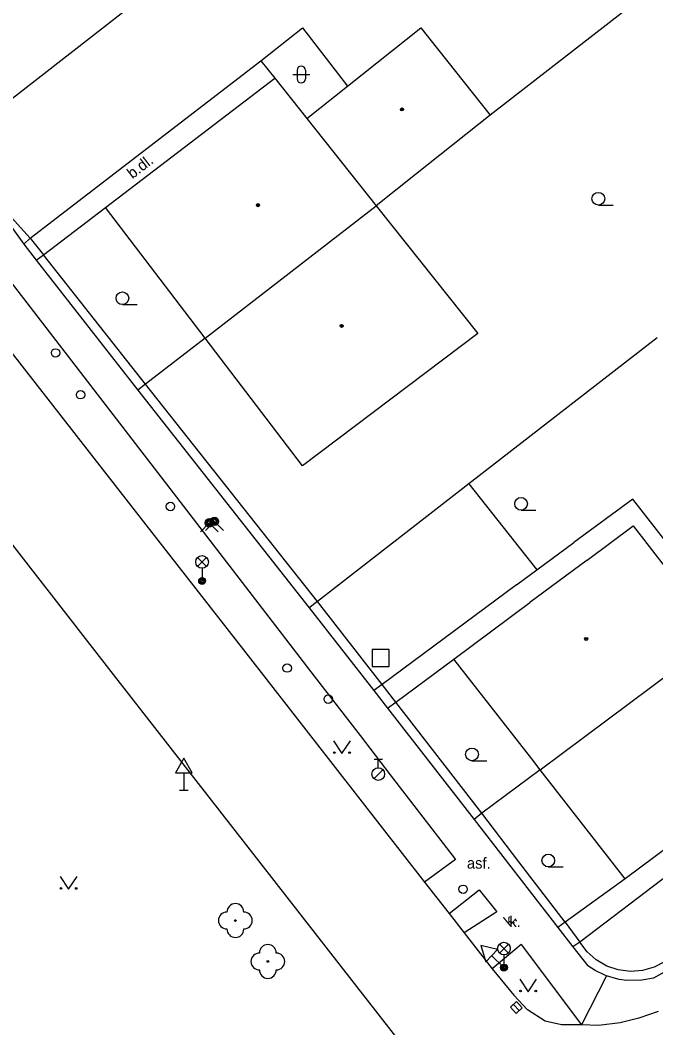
# Model space of a CAD drawing. Extents: x -600391 to -599491, y -1160176 to -1159402.
# Drawn here: x -600342.5 to -600304.9, y -1159972.6 to -1159913 of the extents above; entities that cross this region are included whole.
import ezdxf

# ---------------------------------------------------------------- set-up
doc = ezdxf.new("R2010")
doc.units = 0
for name, color, linetype in [('Level 10', 7, 'Continuous'), ('Level 11', 7, 'Continuous'), ('Level 22', 7, 'Continuous'), ('Level 26', 7, 'Continuous'), ('Level 27', 7, 'Continuous'), ('Level 28', 7, 'Continuous'), ('Level 31', 7, 'Continuous'), ('Level 33', 7, 'Continuous'), ('Level 34', 7, 'Continuous'), ('Level 36', 7, 'Continuous'), ('Level 39', 7, 'Continuous'), ('Level 40', 7, 'Continuous'), ('Level 5', 7, 'Continuous'), ('Level 51', 7, 'Continuous'), ('Level 7', 7, 'Continuous'), ('Level 8', 7, 'Continuous')]:
    doc.layers.add(name, color=color, linetype=linetype)

msp = doc.modelspace()

# ---------------------------------------------------------------- linework, layer by layer
at = {"layer": 'Level 10'}
for points in [[(-600376.78, -1159900.76), (-600364.31, -1159916.69), (-600355.07, -1159928.49), (-600336.89, -1159951.86), (-600318.93, -1159974.9), (-600315.13, -1159979.92)], [(-600347.19, -1159927.35), (-600339.22, -1159937.56), (-600335.23, -1159942.67), (-600329.18, -1159950.42), (-600318.61, -1159963.97)], [(-600318.61, -1159963.97), (-600317.16, -1159965.83)], [(-600317.16, -1159965.83), (-600316.27, -1159966.97)], [(-600316.27, -1159966.97), (-600314.61, -1159969.09)], [(-600314.61, -1159969.09), (-600313.34, -1159970.66)], [(-600309.33, -1159972.41), (-600310.51, -1159972.41), (-600311.49, -1159972.19), (-600312.52, -1159971.52), (-600313.34, -1159970.66)], [(-600304.81, -1159971.61), (-600305.95, -1159972.01), (-600307.04, -1159972.28), (-600308.34, -1159972.44), (-600309.33, -1159972.41)]]:
    msp.add_lwpolyline(points, dxfattribs=at)
at = {"layer": 'Level 11'}
for points in [[(-600328.29, -1159915.4), (-600325.84, -1159913.45)], [(-600325.84, -1159913.45), (-600323.17, -1159916.9)], [(-600341.94, -1159925.89), (-600328.29, -1159915.4)], [(-600328.29, -1159915.4), (-600327.47, -1159916.43)], [(-600341.15, -1159926.88), (-600337.48, -1159924.08)], [(-600345.32, -1159925.6), (-600337.25, -1159936.07), (-600333.29, -1159941.21), (-600327.23, -1159949.07), (-600325.14, -1159951.79), (-600322.43, -1159955.3), (-600320.64, -1159957.63), (-600316.78, -1159962.64), (-600318.61, -1159963.97)], [(-600341.94, -1159925.89), (-600341.15, -1159926.88)], [(-600315.99, -1159940.41), (-600311.97, -1159945.5)], [(-600300.43, -1159948.86), (-600306.3, -1159941.32), (-600309.79, -1159943.89)], [(-600313.18, -1159946.39), (-600311.97, -1159945.5), (-600309.79, -1159943.89)], [(-600313.18, -1159946.39), (-600321.13, -1159952.29)], [(-600320.32, -1159953.33), (-600316.88, -1159950.78)], [(-600320.32, -1159953.33), (-600321.13, -1159952.29)], [(-600301.63, -1159961.58), (-600309.44, -1159967.52)], [(-600306.75, -1159963.77), (-600310.31, -1159966.34)], [(-600317.16, -1159965.83), (-600315.38, -1159964.42), (-600314.35, -1159965.72), (-600316.27, -1159966.97)], [(-600310.31, -1159966.34), (-600309.44, -1159967.52)], [(-600312.91, -1159967.66), (-600314.61, -1159969.09)], [(-600312.91, -1159967.66), (-600309.33, -1159972.41)], [(-600307.85, -1159969.5), (-600309.33, -1159972.41)]]:
    msp.add_lwpolyline(points, dxfattribs=at)
at = {"layer": 'Level 22'}
for centre in [(-600329.8, -1159966.24), (-600327.88, -1159968.66)]:
    msp.add_circle(centre, 0.05, dxfattribs=at)
for centre, start, end in [((-600329.8, -1159965.74), 0, 180), ((-600330.3, -1159966.24), 90, 270), ((-600329.3, -1159966.24), 270, 90), ((-600329.8, -1159966.74), 180, 0), ((-600327.88, -1159968.16), 0, 180), ((-600328.38, -1159968.66), 90, 270), ((-600327.38, -1159968.66), 270, 90), ((-600327.88, -1159969.16), 180, 0)]:
    msp.add_arc(centre, 0.5, start, end, dxfattribs=at)
at = {"layer": 'Level 26'}
msp.add_lwpolyline([(-600321.71, -1159951.22), (-600320.71, -1159951.22), (-600320.71, -1159950.22), (-600321.71, -1159950.22)], close=True, dxfattribs=at)
at = {"layer": 'Level 27'}
msp.add_line((-600313.359, -1159971.196), (-600313.021, -1159971.564), dxfattribs=at)
msp.add_lwpolyline([(-600313.543, -1159971.365), (-600313.205, -1159971.733), (-600312.837, -1159971.395), (-600313.175, -1159971.027)], close=True, dxfattribs=at)
at = {"layer": 'Level 28'}
for p, q in [((-600321.6, -1159956.705), (-600321.1, -1159956.705)), ((-600321.35, -1159957.205), (-600321.35, -1159956.705)), ((-600321.608, -1159957.852), (-600321.078, -1159957.322))]:
    msp.add_line(p, q, dxfattribs=at)
for centre, radius in [((-600340.43, -1159932.68), 0.25), ((-600338.95, -1159935.15), 0.25), ((-600333.64, -1159941.76), 0.25), ((-600326.74, -1159951.31), 0.25), ((-600324.31, -1159953.15), 0.25), ((-600321.35, -1159957.58), 0.375), ((-600316.34, -1159964.39), 0.25)]:
    msp.add_circle(centre, radius, dxfattribs=at)
at = {"layer": 'Level 31'}
for points in [[(-600331.87, -1159943.25), (-600331.34, -1159942.72), (-600330.81, -1159943.25)], [(-600331.57, -1159943.17), (-600331.04, -1159942.64), (-600330.51, -1159943.17)]]:
    msp.add_lwpolyline(points, dxfattribs=at)
for centre, radius in [((-600331.34, -1159942.72), 0.25), ((-600331.34, -1159942.72), 0.18), ((-600331.34, -1159942.72), 0.11), ((-600331.04, -1159942.64), 0.25), ((-600331.04, -1159942.64), 0.18), ((-600331.04, -1159942.64), 0.11)]:
    msp.add_circle(centre, radius, dxfattribs=at)
at = {"layer": 'Level 33'}
for p, q in [((-600332.035, -1159945.3), (-600331.505, -1159944.77)), ((-600332.035, -1159944.77), (-600331.505, -1159945.3)), ((-600331.77, -1159945.41), (-600331.77, -1159946.16)), ((-600314.185, -1159968.16), (-600313.655, -1159967.63)), ((-600314.185, -1159967.63), (-600313.655, -1159968.16)), ((-600313.92, -1159968.27), (-600313.92, -1159969.02))]:
    msp.add_line(p, q, dxfattribs=at)
for centre, radius in [((-600331.77, -1159945.035), 0.375), ((-600331.77, -1159946.16), 0.2), ((-600331.77, -1159946.16), 0.145), ((-600331.77, -1159946.16), 0.0876), ((-600313.92, -1159967.895), 0.375), ((-600313.92, -1159969.02), 0.2), ((-600313.92, -1159969.02), 0.145), ((-600313.92, -1159969.02), 0.0876)]:
    msp.add_circle(centre, radius, dxfattribs=at)
at = {"layer": 'Level 34'}
for p, q in [((-600332.85, -1159957.512), (-600332.85, -1159958.53)), ((-600333.1, -1159958.53), (-600332.6, -1159958.53)), ((-600314.654, -1159968.315), (-600313.92, -1159969.02)), ((-600314.093, -1159969.2), (-600313.747, -1159968.84))]:
    msp.add_line(p, q, dxfattribs=at)
for points in [[(-600333.35, -1159957.512), (-600332.35, -1159957.512), (-600332.85, -1159956.646)], [(-600315.001, -1159968.676), (-600314.308, -1159967.954), (-600315.279, -1159967.715)]]:
    msp.add_lwpolyline(points, close=True, dxfattribs=at)
at = {"layer": 'Level 36'}
for p, q in [((-600326.156, -1159915.966), (-600326.156, -1159916.466)), ((-600325.656, -1159915.966), (-600325.656, -1159916.466)), ((-600326.406, -1159916.216), (-600325.406, -1159916.216)), ((-600308.34, -1159923.935), (-600307.465, -1159923.935)), ((-600336.48, -1159929.815), (-600335.605, -1159929.815)), ((-600312.91, -1159941.975), (-600312.035, -1159941.975)), ((-600315.81, -1159956.795), (-600314.935, -1159956.795)), ((-600311.3, -1159963.065), (-600310.425, -1159963.065))]:
    msp.add_line(p, q, dxfattribs=at)
for points in [[(-600324, -1159955.61), (-600323.5, -1159956.36), (-600323, -1159955.61)], [(-600340.16, -1159963.64), (-600339.66, -1159964.39), (-600339.16, -1159963.64)], [(-600312.99, -1159969.71), (-600312.49, -1159970.46), (-600311.99, -1159969.71)]]:
    msp.add_lwpolyline(points, dxfattribs=at)
for centre, radius in [((-600308.34, -1159923.56), 0.375), ((-600336.48, -1159929.44), 0.375), ((-600312.91, -1159941.6), 0.375), ((-600315.81, -1159956.42), 0.375), ((-600323.95, -1159956.31), 0.05), ((-600323.051, -1159956.31), 0.05), ((-600311.3, -1159962.69), 0.375), ((-600340.11, -1159964.34), 0.05), ((-600339.211, -1159964.34), 0.05), ((-600312.94, -1159970.41), 0.05), ((-600312.041, -1159970.41), 0.05)]:
    msp.add_circle(centre, radius, dxfattribs=at)
for centre, start, end in [((-600325.906, -1159915.966), 0, 180), ((-600325.906, -1159916.466), 180, 0)]:
    msp.add_arc(centre, 0.25, start, end, dxfattribs=at)
at = {"layer": 'Level 39'}
for centre, radius in [((-600319.95, -1159918.28), 0.09), ((-600319.95, -1159918.28), 0.0398), ((-600328.46, -1159923.94), 0.09), ((-600328.46, -1159923.94), 0.0398), ((-600323.52, -1159931.08), 0.09), ((-600323.52, -1159931.08), 0.0398), ((-600309.06, -1159949.59), 0.09), ((-600309.06, -1159949.59), 0.0398)]:
    msp.add_circle(centre, radius, dxfattribs=at)
at = {"layer": 'Level 5'}
for points in [[(-600323.17, -1159916.9), (-600318.84, -1159913.46)], [(-600318.84, -1159913.46), (-600314.74, -1159918.62)], [(-600337.48, -1159924.08), (-600327.47, -1159916.43)], [(-600327.47, -1159916.43), (-600325.57, -1159918.81)], [(-600325.57, -1159918.81), (-600323.17, -1159916.9)], [(-600325.57, -1159918.81), (-600321.47, -1159923.97)], [(-600314.74, -1159918.62), (-600319.15, -1159922.12)], [(-600319.15, -1159922.12), (-600321.47, -1159923.97)], [(-600331.59, -1159931.8), (-600337.48, -1159924.08)], [(-600331.59, -1159931.8), (-600321.47, -1159923.97)], [(-600321.47, -1159923.97), (-600315.46, -1159931.53)], [(-600315.46, -1159931.53), (-600325.83, -1159939.35)], [(-600325.83, -1159939.35), (-600331.59, -1159931.8)], [(-600309.01, -1159944.93), (-600306.29, -1159942.91)], [(-600306.29, -1159942.91), (-600301.22, -1159949.45)], [(-600309.01, -1159944.93), (-600312.4, -1159947.44)], [(-600316.88, -1159950.78), (-600312.4, -1159947.44)], [(-600311.77, -1159957.33), (-600301.22, -1159949.45)], [(-600312.28, -1159956.68), (-600316.88, -1159950.78)], [(-600311.77, -1159957.33), (-600312.28, -1159956.68)], [(-600306.75, -1159963.77), (-600311.77, -1159957.33)], [(-600302.36, -1159960.5), (-600306.75, -1159963.77)]]:
    msp.add_lwpolyline(points, dxfattribs=at)
at = {"layer": 'Level 51'}
msp.add_lwpolyline([(-600293.45, -1159902.08), (-600314.74, -1159918.62)], dxfattribs=at)
at = {"layer": 'Level 7'}
for points in [[(-600321.66, -1159901), (-600346.39, -1159920.28)], [(-600343.78, -1159924.21), (-600342.31, -1159926.25)], [(-600343.58, -1159924.06), (-600341.94, -1159925.89)], [(-600342.31, -1159926.25), (-600341.94, -1159925.89)], [(-600341.57, -1159927.2), (-600341.15, -1159926.88)], [(-600335.11, -1159934.52), (-600341.15, -1159926.88)], [(-600341.57, -1159927.2), (-600335.57, -1159934.88)], [(-600331.59, -1159931.8), (-600335.11, -1159934.52)], [(-600304.87, -1159931.78), (-600315.99, -1159940.41), (-600324.95, -1159947.37)], [(-600335.11, -1159934.52), (-600335.57, -1159934.88)], [(-600324.95, -1159947.37), (-600335.11, -1159934.52)], [(-600335.57, -1159934.88), (-600325.43, -1159947.74)], [(-600324.95, -1159947.37), (-600325.43, -1159947.74)], [(-600325.43, -1159947.74), (-600321.61, -1159952.64)], [(-600321.13, -1159952.29), (-600324.95, -1159947.37)], [(-600321.13, -1159952.29), (-600321.61, -1159952.64)], [(-600320.8, -1159953.69), (-600320.32, -1159953.33)], [(-600320.8, -1159953.69), (-600315.69, -1159960.26)], [(-600315.22, -1159959.89), (-600320.32, -1159953.33)], [(-600311.77, -1159957.33), (-600315.22, -1159959.89)], [(-600315.22, -1159959.89), (-600315.69, -1159960.26)], [(-600315.69, -1159960.26), (-600310.74, -1159966.65)], [(-600310.31, -1159966.34), (-600313.04, -1159962.76), (-600315.22, -1159959.89)], [(-600288.91, -1159960.57), (-600305.08, -1159969.64)], [(-600310.31, -1159966.34), (-600310.74, -1159966.65)], [(-600309.44, -1159967.52), (-600309.85, -1159967.8)], [(-600309.85, -1159967.8), (-600308.97, -1159968.91)], [(-600304.39, -1159968.66), (-600305.03, -1159968.99), (-600305.72, -1159969.19), (-600306.44, -1159969.25), (-600307.16, -1159969.16), (-600307.84, -1159968.93), (-600308.47, -1159968.57), (-600309.01, -1159968.1), (-600309.44, -1159967.52)], [(-600307.85, -1159969.5), (-600307.96, -1159969.47), (-600308.52, -1159969.19), (-600308.97, -1159968.91)], [(-600305.08, -1159969.64), (-600305.77, -1159969.77), (-600306.65, -1159969.78), (-600307.11, -1159969.72), (-600307.32, -1159969.67), (-600307.85, -1159969.5)]]:
    msp.add_lwpolyline(points, dxfattribs=at)
at = {"layer": 'Level 8'}
for points in [[(-600342.31, -1159926.25), (-600341.57, -1159927.2)], [(-600321.61, -1159952.64), (-600320.8, -1159953.69)], [(-600310.74, -1159966.65), (-600309.85, -1159967.8)]]:
    msp.add_lwpolyline(points, dxfattribs=at)

# ---------------------------------------------------------------- texts
at = {"layer": 'Level 40'}
for s, rotation, p in [('b.dl.', 37.54221, (-600335.89, -1159922.41)), ('k.', 39.54, (-600313.6, -1159966.63))]:
    msp.add_text(s, height=0.65, rotation=rotation, dxfattribs=at).set_placement(p)
for s, p in [('asf.', (-600316.11, -1159963.17)), ('asf.', (-600316.11, -1159963.17)), ('k.', (-600313.6, -1159966.63))]:
    msp.add_text(s, height=0.65, dxfattribs=at).set_placement(p)

doc.saveas('drawing.dxf')
